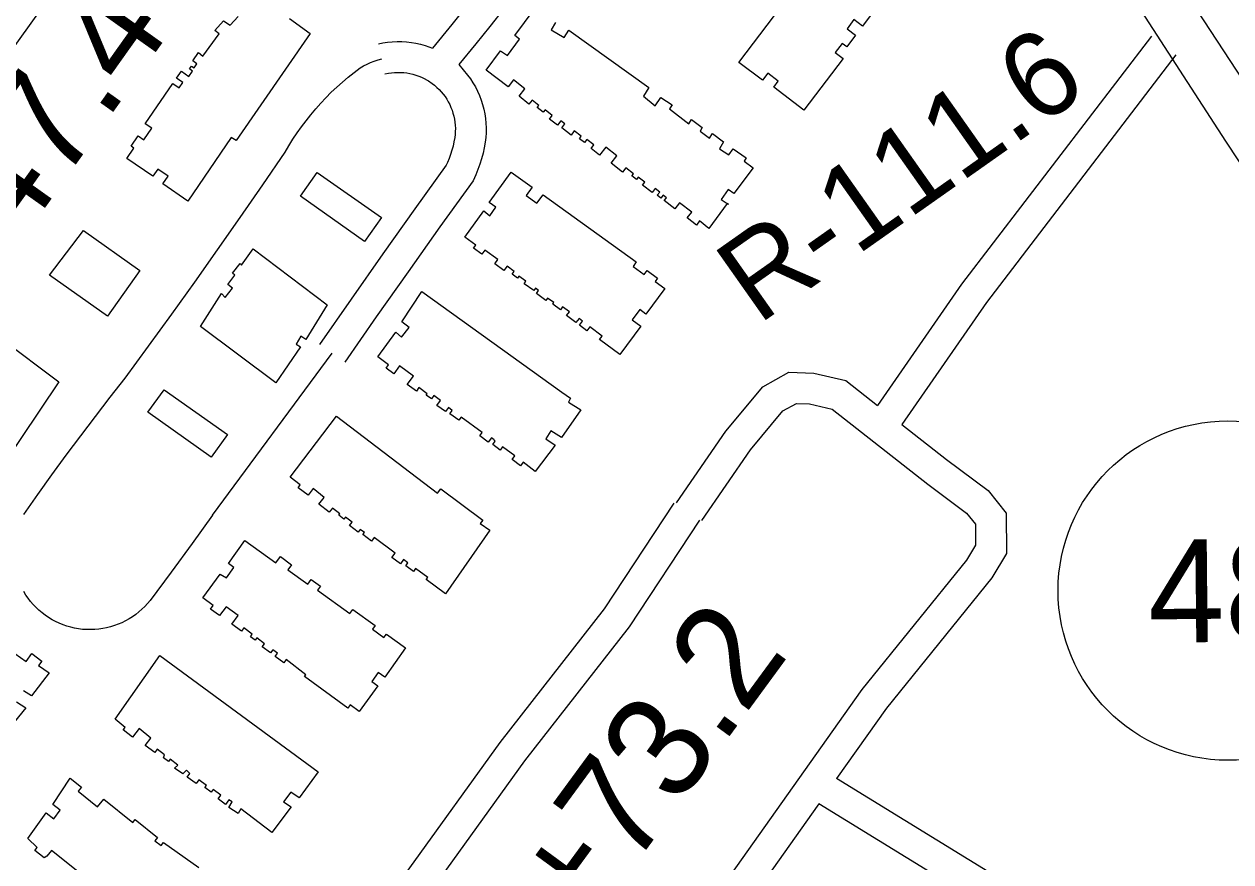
# Model space of a CAD drawing. Extents: x 3625074 to 3663148, y 511451 to 537151.
# Drawn here: x 3631899 to 3633073, y 532267 to 533082 of the extents above; entities that cross this region are included whole.
import ezdxf

# ---------------------------------------------------------------- set-up
doc = ezdxf.new("R2010")
doc.units = 0
for name, color, linetype in [('V-BLDG-OTLN', 7, 'Continuous'), ('V-CHAN-NAID', 7, 'Continuous'), ('V-RIVR-RANG-IDEN', 7, 'Continuous'), ('V-ROAD-CNTR', 7, 'Continuous'), ('V-ROAD-IDEN', 7, 'Continuous'), ('V-SURV-IDEN', 7, 'Continuous')]:
    doc.layers.add(name, color=color, linetype=linetype)

msp = doc.modelspace()

# ---------------------------------------------------------------- linework, layer by layer
at = {"layer": 'V-BLDG-OTLN'}
for points in [[(3632594.4, 533044.8), (3632670.9, 533145.7), (3632688.8, 533132.1), (3632681.4, 533122.4), (3632697.8, 533109.9), (3632704.9, 533119.3), (3632730, 533100.3), (3632714.6, 533080.1), (3632706.4, 533086.4), (3632699.7, 533077.5), (3632708, 533071.2), (3632699.4, 533059.9), (3632695.1, 533063.2), (3632688.3, 533054.3), (3632695.9, 533048.5), (3632657.7, 532998.4), (3632628.4, 533020.8), (3632632.7, 533026.5), (3632622.6, 533034.3), (3632617.5, 533027.6)], [(3632184.4, 532937.7), (3632247, 532894.1), (3632230.6, 532870.7), (3632168.2, 532914.6)], [(3632346.6, 532900.4), (3632352.2, 532895.5), (3632358.3, 532904), (3632351.7, 532908.7), (3632373, 532938.2), (3632393.6, 532923.4), (3632387.8, 532915.4), (3632398.1, 532907.9), (3632404.1, 532916.1), (3632494.7, 532850.7), (3632491.6, 532846.4), (3632502.5, 532838.5), (3632505.3, 532842.3), (3632515.3, 532835), (3632513, 532831.8), (3632522.4, 532824.9), (3632504.1, 532800.1), (3632498.2, 532804.5), (3632490.7, 532794.4), (3632499.1, 532788.2), (3632478.7, 532760.7), (3632459.1, 532775.2), (3632461.6, 532778.6), (3632449.6, 532787.5), (3632446.8, 532783.8), (3632439.5, 532789.1), (3632442.5, 532793.2), (3632439.1, 532795.7), (3632436.1, 532791.7), (3632427, 532798.5), (3632429.7, 532802.3), (3632423.1, 532807.1), (3632420.9, 532804.2), (3632413.5, 532809.7), (3632414.6, 532811.2), (3632408.4, 532815.6), (3632406.7, 532813.3), (3632397.7, 532819.9), (3632399.8, 532822.8), (3632396.6, 532825.1), (3632395, 532822.8), (3632385.6, 532829.5), (3632387.4, 532832), (3632380.6, 532837), (3632379.1, 532834.9), (3632374, 532838.7), (3632376.1, 532841.5), (3632369.1, 532846.6), (3632366, 532842.4), (3632357.1, 532848.8), (3632360.2, 532853.1), (3632347.5, 532862.3), (3632344.5, 532858.2), (3632336.5, 532864), (3632338.8, 532867.2), (3632328.1, 532874.9)], [(3632583.2, 532907.5), (3632583.3, 532907.7), (3632584.4, 532906.6)], [(3631924.1, 532837.9), (3631957.1, 532881.4), (3632012, 532842.5), (3631980.4, 532798)], [(3632071, 532787.9), (3632091.5, 532820.2), (3632094.8, 532816), (3632102, 532825.3), (3632097.7, 532828.9), (3632104.5, 532837.9), (3632102, 532839.9), (3632109.4, 532849.2), (3632110.9, 532847.6), (3632122.3, 532863.5), (3632194, 532809.1), (3632173.4, 532775.4), (3632168.6, 532778.4), (3632164, 532770.9), (3632168.3, 532768.3), (3632144.1, 532733.3)], [(3632260.9, 532782.5), (3632266.5, 532777.6), (3632273.9, 532787.1), (3632266.7, 532792.5), (3632286.3, 532822), (3632422.5, 532724.2), (3632430.9, 532718.1), (3632428.7, 532714.3), (3632440.8, 532706.8), (3632422.1, 532680), (3632411.8, 532686.6), (3632406.9, 532678.6), (3632415.9, 532672.5), (3632396.5, 532646.8), (3632384.9, 532655.9), (3632382.3, 532652.4), (3632374.1, 532658.5), (3632376.7, 532662.1), (3632364.7, 532671), (3632362.4, 532667.8), (3632355.2, 532673.1), (3632357.6, 532676.5), (3632356.5, 532677.4), (3632356.6, 532677.6), (3632353.8, 532679.6), (3632350.8, 532675.5), (3632342.5, 532681.6), (3632344.8, 532684.8), (3632324.5, 532699.7), (3632322.3, 532696.7), (3632313.4, 532703.1), (3632315.8, 532706.4), (3632312, 532709.2), (3632309.1, 532705.2), (3632300.8, 532711.2), (3632304.3, 532716), (3632297.8, 532720.7), (3632295.5, 532717.5), (3632290.4, 532721.2), (3632291.3, 532722.6), (3632283.2, 532728.5), (3632280.9, 532725.2), (3632272.1, 532731.6), (3632278, 532739.7), (3632264.5, 532749.6), (3632258.9, 532742), (3632251.5, 532747.3), (3632253.9, 532750.6), (3632243.3, 532758.3)], [(3631933.1, 532734.2), (3631858.4, 532622.8), (3631849.6, 532628.7), (3631841.7, 532616.8), (3631850.7, 532610.8), (3631787.9, 532517.2), (3631717, 532564.8), (3631727.4, 532580.2), (3631735.4, 532574.9), (3631746.6, 532591.6), (3631739.1, 532596.7), (3631745.9, 532606.9), (3631751.4, 532603.2), (3631787.2, 532656.5), (3631791.6, 532653.6), (3631798.6, 532664.1), (3631791.8, 532668.6), (3631849.6, 532749.6), (3631857.8, 532743.3), (3631864.3, 532753.3), (3631855.9, 532759.8), (3631863, 532769.8), (3631869.5, 532765.8), (3631877.2, 532776.2)], [(3632035.6, 532726.5), (3632097.1, 532682.9), (3632081.5, 532660.9), (3632019.9, 532704.7)], [(3632158.3, 532641.3), (3632203.3, 532700.8), (3632301.3, 532626), (3632304.8, 532630), (3632345.5, 532599.7), (3632342.9, 532596.2), (3632352.4, 532589.9), (3632309.1, 532527.8), (3632290.5, 532541.8), (3632292, 532543.7), (3632280.1, 532552.6), (3632278, 532549.7), (3632270.5, 532555.3), (3632272.5, 532558), (3632268.3, 532561.2), (3632265.3, 532557.1), (3632257, 532563.2), (3632260.3, 532567.6), (3632240, 532582.8), (3632237.3, 532579.1), (3632228.8, 532585.5), (3632230.4, 532587.5), (3632226.4, 532590.6), (3632224.3, 532588), (3632216, 532594.4), (3632218.4, 532597.5), (3632212, 532602.5), (3632210.5, 532600.6), (3632205.5, 532604.4), (3632206.6, 532605.8), (3632199.2, 532611.4), (3632196, 532607.3), (3632186, 532615), (3632191.3, 532621.8), (3632180.5, 532630.3), (3632175.6, 532623.8), (3632165.9, 532631.2), (3632167.9, 532633.8)], [(3632090, 532547.1), (3632096.3, 532543.6), (3632103.4, 532553.4), (3632098.1, 532557.3), (3632114.2, 532579.7), (3632144.3, 532558.1), (3632148.7, 532564.2), (3632159.6, 532556.3), (3632155.9, 532551.2), (3632175.2, 532537.3), (3632178.6, 532542), (3632187.7, 532535.5), (3632184.7, 532531.4), (3632216.2, 532508.7), (3632219.1, 532512.8), (3632240.8, 532497.1), (3632238.3, 532493.6), (3632249.4, 532485.6), (3632251.7, 532488.8), (3632270.4, 532475.3), (3632250.1, 532447), (3632243.9, 532451.4), (3632237.6, 532442.7), (3632243.5, 532438.4), (3632225.4, 532413.4), (3632216.4, 532420), (3632214.2, 532416.9), (3632172.2, 532447.4), (3632173.5, 532449.2), (3632154.2, 532464), (3632152, 532461), (3632143.6, 532467.1), (3632145.9, 532470.3), (3632141.4, 532473.6), (3632139.2, 532470.6), (3632131.1, 532476.5), (3632133.2, 532479.4), (3632125.6, 532485), (3632124, 532482.9), (3632119.5, 532486.2), (3632121.3, 532488.8), (3632113.1, 532494.8), (3632110.8, 532491.7), (3632101.5, 532498.5), (3632107.5, 532506.8), (3632095.8, 532515.4), (3632089.4, 532506.8), (3632080.8, 532513.1), (3632083.3, 532516.5), (3632073.1, 532524)], [(3631988, 532405.9), (3632031.5, 532467.9), (3632185.3, 532354.7), (3632166.9, 532329.6), (3632158.8, 532334.9), (3632151.6, 532325.5), (3632159, 532320.8), (3632140.4, 532295.9), (3632110.1, 532318.7), (3632107.5, 532314.2), (3632098.6, 532320.2), (3632101.9, 532325.5), (3632098.6, 532327.6), (3632095.2, 532323.2), (3632088, 532328.6), (3632090.7, 532332.3), (3632083.2, 532337.8), (3632081.3, 532335.2), (3632075.3, 532339.6), (3632076.7, 532341.5), (3632069.2, 532347), (3632066.6, 532343.5), (3632058, 532349.7), (3632060.7, 532353.2), (3632057.5, 532356.6), (3632053.8, 532352.9), (3632045.7, 532358.4), (3632048.8, 532361.4), (3632041.5, 532367.2), (3632039.7, 532365), (3632034.9, 532368.6), (3632036, 532371.3), (3632028.9, 532377), (3632026.5, 532373.5), (3632017.1, 532380.5), (3632022.8, 532387.7), (3632011.2, 532397), (3632004.7, 532388.7), (3631995.9, 532395.7), (3631997.8, 532398.1)]]:
    msp.add_lwpolyline(points, close=True, dxfattribs=at)
for points in [[(3632416.1, 533083.6), (3632411.9, 533076.6), (3632424.7, 533068.9), (3632429.2, 533076.3), (3632506.8, 533020.4), (3632501.8, 533011.9), (3632513, 533002.5), (3632518.5, 533010.7), (3632529.6, 533003.6), (3632527, 532999.7), (3632545.8, 532985.1), (3632548.3, 532989.4), (3632558.8, 532981.5), (3632556.9, 532977.8), (3632565.9, 532971.1), (3632569, 532975.7), (3632579.6, 532967.4), (3632575.7, 532960.6), (3632584.7, 532954.9), (3632588.9, 532960.6), (3632601.7, 532952.1), (3632599.7, 532948.7), (3632608.4, 532942.3), (3632589.5, 532917.3), (3632584.2, 532921.3), (3632577.4, 532911.6), (3632583.2, 532907.5), (3632565.2, 532883.1), (3632556.2, 532890.6), (3632553.4, 532886.4), (3632544.3, 532893.5), (3632548.6, 532899.1), (3632536.8, 532908.3), (3632532.3, 532902.5), (3632522, 532910.6), (3632524, 532913.2), (3632520.8, 532915.7), (3632518.7, 532912.9), (3632515.2, 532915.6), (3632517.5, 532918.6), (3632513, 532922.1), (3632510.1, 532918.4), (3632500.9, 532925.5), (3632503, 532928.2), (3632496.5, 532933.2), (3632494.8, 532931), (3632490.5, 532934.4), (3632492.1, 532936.4), (3632484.7, 532942.2), (3632481.5, 532938.1), (3632470.3, 532946.8), (3632475.9, 532954), (3632465.1, 532962.4), (3632459.1, 532954.7), (3632450.8, 532961.2), (3632453.5, 532964.6), (3632446.7, 532969.9), (3632444.3, 532966.8), (3632439.4, 532970.6), (3632441.1, 532972.9), (3632434.5, 532978.1), (3632431.3, 532974), (3632422.2, 532981.1), (3632425.3, 532985), (3632421.4, 532988.1), (3632418.1, 532983.8), (3632410.4, 532989.7), (3632413.1, 532993.2), (3632406, 532998.7), (3632404.3, 532996.5), (3632398.5, 533001), (3632400, 533003), (3632393.4, 533008.1), (3632390.4, 533004.3), (3632380.8, 533011.8), (3632386.5, 533019.2), (3632375.2, 533027.7), (3632370, 533021.1), (3632348.8, 533037.4), (3632362.6, 533056.2), (3632369.5, 533051.5), (3632381.3, 533067.3), (3632376.6, 533071), (3632395.5, 533096.1)], [(3632157.4, 533087.4), (3632177.6, 533072.9), (3632105.7, 532968.7), (3632100.7, 532971.8), (3632058.7, 532909.8), (3632034.2, 532926.6), (3632039.5, 532934.2), (3632029.4, 532941.1), (3632024.7, 532934.1), (3631999.5, 532951.3), (3632006.3, 532961.3), (3632003.6, 532963.2), (3632010.5, 532973.3), (3632016, 532969.5), (3632023.7, 532980.8), (3632017.3, 532985.2), (3632044.1, 533024.4), (3632050.2, 533020.2), (3632053.8, 533025.3), (3632047.7, 533029.5), (3632052.4, 533036.2), (3632059.7, 533031.2), (3632063.3, 533036.4), (3632060.4, 533038.4), (3632062.2, 533041.1), (3632064.7, 533039.4), (3632067.5, 533043.4), (3632063.4, 533046.2), (3632069.1, 533054.4), (3632073.4, 533051), (3632089.1, 533072.5), (3632085, 533075.9), (3632093.2, 533085.3), (3632099.8, 533080.9), (3632107.6, 533089.5)], [(3631890.3, 532469.8), (3631901.5, 532462), (3631906.9, 532470), (3631916.6, 532462.4), (3631913.6, 532458.2), (3631923.9, 532451.2), (3631906.6, 532428.8), (3631899, 532433.5)], [(3631891.9, 532422.9), (3631901.2, 532417.1), (3631881.4, 532392.8)], [(3632003.6, 532216.3), (3631926.2, 532278.2), (3631921.4, 532272.7), (3631919, 532271.2), (3631910, 532278.4), (3631912.2, 532281.4), (3631903.1, 532289.9), (3631920.8, 532314.8), (3631928.4, 532309.1), (3631934.6, 532317.6), (3631927.5, 532323.2), (3631944.3, 532348.6), (3631955.2, 532339.8), (3631952.1, 532335.9), (3631970.9, 532320.8), (3631976.9, 532328.3), (3632005.1, 532305.7), (3632007.5, 532308.6), (3632029.3, 532291.1), (3632026.6, 532287.6), (3632032.8, 532283.2), (3632034.9, 532286.1), (3632069.4, 532261.7)]]:
    msp.add_lwpolyline(points, dxfattribs=at)
at = {"layer": 'V-ROAD-CNTR'}
msp.add_line((3632082.8, 532604.6), (3632199, 532761.9), dxfattribs=at)
for points in [[(3630794.8, 534889.3), (3631012.7, 534740.9), (3631533.9, 534398.3), (3632035.9, 534076), (3632223.9, 533952.9), (3632498.3, 533771.5), (3632544.6, 533741.7), (3632585.8, 533709.9), (3632636.4, 533664.9), (3632687.2, 533616.9), (3632771.6, 533500.7), (3632901.2, 533307.7), (3633097.2, 533008), (3633444.7, 532500.1), (3633673.9, 532162.2), (3633780.9, 531985.9)], [(3630772.8, 534841.6), (3630973.5, 534715.2), (3631249.4, 534533.4), (3631423.8, 534418.9), (3631714.9, 534229.7), (3632030.5, 534025.6), (3632185.5, 533923.4), (3632466.7, 533740.1), (3632562.9, 533672.1), (3632638.9, 533602), (3632761.3, 533443.4), (3632883.2, 533254.4), (3632974.7, 533112), (3633067.8, 532968.2), (3633219.4, 532738.8), (3633370, 532525.6), (3633514.4, 532324.7), (3633679.9, 532075.4), (3633970, 531601.1)], [(3632403.1, 533781.4), (3632309.2, 533641.1), (3632101.6, 533356.2), (3631872.8, 533037.1), (3631630, 532704.2)], [(3632328.8, 533098.3), (3632315.5, 533081.7), (3632296.6, 533058.6)], [(3632365.6, 533096.5), (3632352.3, 533079.6), (3632338.8, 533062.8), (3632322.2, 533042.6)], [(3632995.7, 533070.4), (3632811, 532829), (3632729.3, 532711.2)], [(3632244.2, 533062.9), (3632248.4, 533063.8), (3632252.9, 533064.5), (3632257.5, 533064.9), (3632262.1, 533065.1), (3632266.8, 533065.1), (3632271.4, 533064.8), (3632276, 533064.2), (3632280.5, 533063.4), (3632285, 533062.4), (3632289.5, 533061.1), (3632296.6, 533058.6)], [(3631926.5, 532643.6), (3631940.4, 532662.7), (3631954.5, 532681.7), (3631968.8, 532700.5), (3631983.2, 532719.2), (3631997.7, 532737.8), (3632020.5, 532768.8), (3632043, 532799.9), (3632065.4, 532831.2), (3632087.6, 532862.6), (3632109.6, 532894.1), (3632131.5, 532925.7), (3632153.2, 532957.4), (3632157, 532963.8), (3632160.9, 532970), (3632165, 532976.2), (3632169.2, 532982.2), (3632173.6, 532988.1), (3632178.2, 532993.9), (3632183, 532999.5), (3632187.9, 533005.1), (3632192.9, 533010.4), (3632198.1, 533015.7), (3632203.5, 533020.7), (3632209, 533025.7), (3632214.6, 533030.4), (3632220.4, 533035.1), (3632226.3, 533039.5), (3632229.5, 533041.4), (3632232.9, 533043.2), (3632236.4, 533044.7), (3632240, 533046.1), (3632243.6, 533047.3), (3632247.3, 533048.3)], [(3633019.5, 533052.2), (3632835.2, 532811.3), (3632752.9, 532692.6)], [(3632250.3, 533033.6), (3632253.7, 533034.3), (3632256.6, 533034.7), (3632259.6, 533035), (3632262.6, 533035.1), (3632265.6, 533035.1), (3632268.6, 533034.9), (3632271.6, 533034.5), (3632274.5, 533034), (3632277.4, 533033.3), (3632280.3, 533032.5), (3632283.2, 533031.5), (3632285.9, 533030.4), (3632288.6, 533029.1), (3632291.3, 533027.6), (3632292.7, 533026.8), (3632296.4, 533024.3), (3632298.6, 533022.5), (3632300.9, 533020.5), (3632303.1, 533018.5), (3632305.1, 533016.2), (3632307, 533013.9), (3632308.8, 533011.5), (3632310.4, 533009), (3632311.9, 533006.4), (3632313.3, 533003.8), (3632314.5, 533001), (3632315.6, 532998.2), (3632316.5, 532995.4), (3632317.3, 532992.5), (3632317.9, 532989.5), (3632318.4, 532986.6), (3632318.6, 532983.6), (3632318.8, 532980.6), (3632318.7, 532977.6), (3632318.5, 532974.6), (3632318.2, 532971.6), (3632317.4, 532967.5), (3632316.6, 532963.4), (3632315.5, 532959.3), (3632314.2, 532955.3), (3632312.8, 532951.4), (3632311.2, 532947.5), (3632309.9, 532944.7), (3632279.4, 532902.3), (3632248.3, 532858.5), (3632217.4, 532814.6), (3632186.6, 532770.5)], [(3632322.2, 533042.6), (3632330.6, 533032.4), (3632333.4, 533028.7), (3632335.9, 533024.9), (3632338.3, 533020.9), (3632340.4, 533016.8), (3632342.3, 533012.5), (3632343.9, 533008.2), (3632345.3, 533003.8), (3632346.5, 532999.3), (3632347.5, 532994.8), (3632348.1, 532990.2), (3632348.6, 532985.6), (3632348.8, 532981), (3632348.7, 532976.4), (3632348.4, 532971.8), (3632347.8, 532967.2), (3632346.9, 532961.8), (3632345.7, 532956.4), (3632344.3, 532951.1), (3632342.7, 532945.8), (3632340.8, 532940.6), (3632338.8, 532935.5), (3632336, 532929.5), (3632303.8, 532884.8), (3632272.8, 532841.1), (3632241.9, 532797.3), (3632211.3, 532753.4)], [(3632533.9, 532616.5), (3632581.8, 532686), (3632617.7, 532729.3), (3632643.1, 532743.4), (3632667.3, 532742.7), (3632698.4, 532735.3), (3632729.3, 532711.2)], [(3632558.6, 532599.4), (3632605.8, 532667.9), (3632637.2, 532705.8), (3632650.5, 532713.2), (3632663.3, 532712.8), (3632685.1, 532707.7), (3632778.3, 532634.6), (3632815.9, 532606.5), (3632824.5, 532595.8), (3632824.6, 532575.3), (3632815.9, 532560.7), (3632714, 532435), (3632552.7, 532206.9)], [(3632752.9, 532692.6), (3632796.5, 532658.5), (3632836.9, 532628.3), (3632854.5, 532606.3), (3632854.6, 532567.2), (3632840.6, 532543.5), (3632738, 532416.8), (3632689.5, 532348.3)], [(3631899.3, 532605), (3631912.8, 532624.4), (3631926.5, 532643.6)], [(3632672.1, 532323.7), (3632577, 532189.3), (3632437, 532000.3), (3632399.5, 531944.9), (3632368.1, 531914.4), (3632336.2, 531910.3), (3632299.1, 531913.4), (3632265.7, 531933.1), (3632240.7, 531965), (3632192.5, 532057.7), (3632181.5, 532087.3), (3632183.4, 532125.3), (3632201.2, 532157.9), (3632223.6, 532191), (3632274.4, 532261.4), (3632362.5, 532383.5), (3632463.9, 532513.3), (3632531.6, 532616.1)], [(3632082.8, 532604.6), (3632062.8, 532576.8), (3632042.5, 532549.1), (3632022, 532521.6), (3632019.5, 532518.6), (3632016.8, 532515.7), (3632014, 532513), (3632011.1, 532510.4), (3632008, 532508), (3632004.8, 532505.7), (3632001.5, 532503.6), (3631998.1, 532501.7), (3631994.6, 532499.9), (3631991, 532498.4), (3631987.3, 532497), (3631983.5, 532495.9), (3631979.7, 532494.9), (3631975.9, 532494.2), (3631972, 532493.6), (3631968.1, 532493.3), (3631964.2, 532493.1), (3631960.2, 532493.2), (3631956.3, 532493.4), (3631952.4, 532493.9), (3631948.6, 532494.6), (3631944.8, 532495.5), (3631941, 532496.6), (3631937.3, 532497.9), (3631933.6, 532499.3), (3631930.1, 532501), (3631926.6, 532502.8), (3631923.3, 532504.9), (3631920, 532507.1), (3631916.9, 532509.5), (3631913.9, 532512), (3631911.1, 532514.7), (3631908.3, 532517.5), (3631905.8, 532520.5), (3631903.4, 532523.6), (3631901.2, 532526.8), (3631899.1, 532530.2)], [(3632298.7, 532243.9), (3632386.5, 532365.5), (3632488.3, 532495.8), (3632556.6, 532599.6)], [(3632934.1, 532198.9), (3632884.6, 532228.5), (3632689.5, 532348.3)], [(3632456.5, 531511.4), (3632660.9, 531788.3), (3632711.5, 531855.9), (3632717.8, 531867.5), (3632713.7, 531887.6), (3632713, 531922.8), (3632724.3, 531972.3), (3632865.7, 532160), (3632899, 532185), (3632869, 532202.9), (3632672.1, 532323.7)]]:
    msp.add_lwpolyline(points, dxfattribs=at)
at = {"layer": 'V-ROAD-IDEN'}
msp.add_circle((3633069.9, 532531.1), 165, dxfattribs=at)

# ---------------------------------------------------------------- texts
at = {"layer": 'V-CHAN-NAID'}
msp.add_text('PROVIDENCE "112" (111.3)', height=100, rotation=40.7778, dxfattribs=at).set_placement((3632513.7, 531490.8))
at = {"layer": 'V-RIVR-RANG-IDEN'}
msp.add_text('R-111.6', height=83, rotation=35.1815, dxfattribs=at).set_placement((3632613.2, 532788.9))
at = {"layer": 'V-ROAD-IDEN'}
msp.add_text('48', height=100, rotation=0.56, dxfattribs=at).set_placement((3632992.9, 532480.4))
at = {"layer": 'V-SURV-IDEN'}
for s, rotation, p in [('192+47.4', 54.5957, (3631718.4, 532619.9)), ('199+73.2', 53.7533, (3632312.2, 532016.8))]:
    msp.add_text(s, height=100, rotation=rotation, dxfattribs=at).set_placement(p)

doc.saveas('drawing.dxf')
